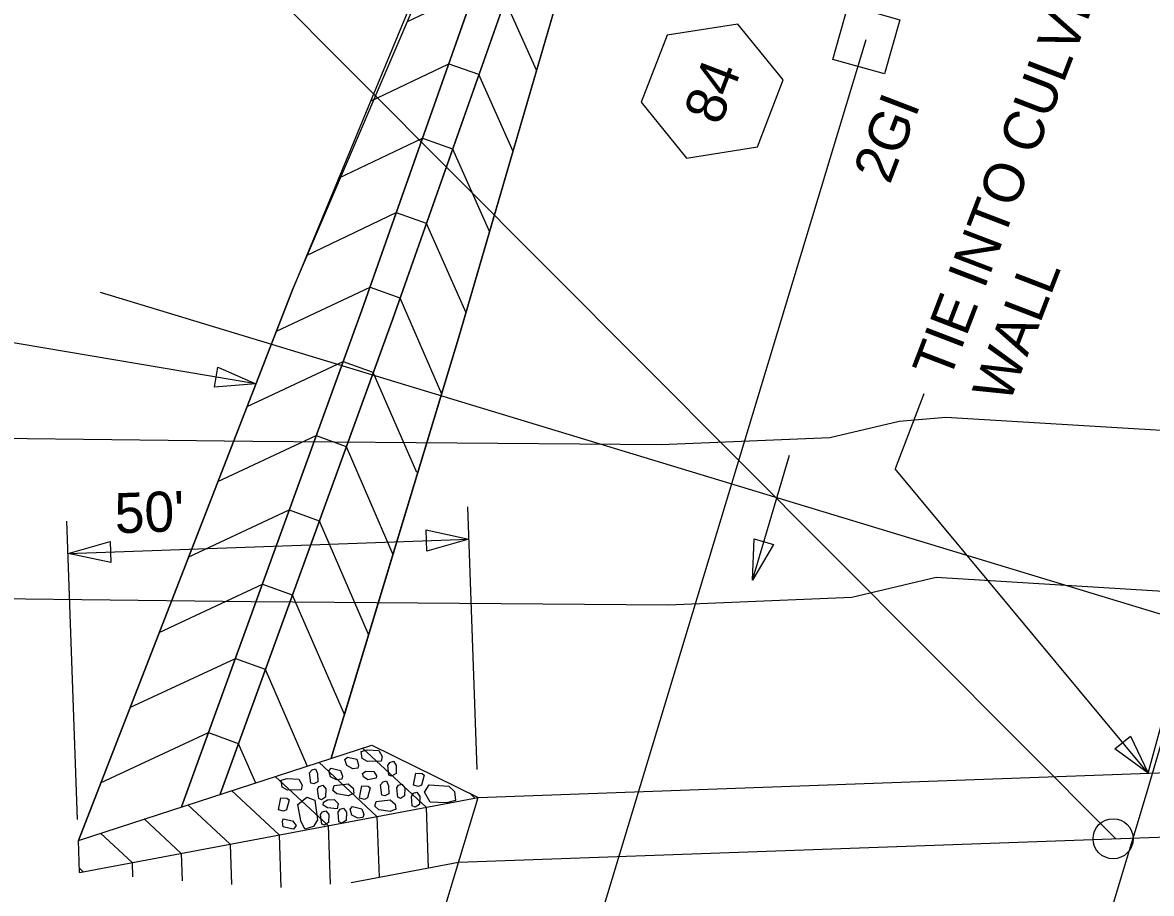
# Model space of a CAD drawing. Extents: x 2384780 to 2405432, y 547869 to 573706.
# Drawn here: x 2400102.1 to 2400242.9, y 562602.5 to 562711 of the extents above; entities that cross this region are included whole.
import ezdxf

# ---------------------------------------------------------------- set-up
doc = ezdxf.new("R2010")
doc.units = 0
for name, color, linetype in [('Old_Level_1', 7, 'Continuous'), ('Old_Level_10', 7, 'Continuous'), ('Old_Level_18', 7, 'Continuous'), ('Old_Level_19', 7, 'Continuous'), ('Old_Level_23', 7, 'Continuous'), ('Old_Level_48', 7, 'Continuous'), ('Old_Level_5', 7, 'Continuous'), ('Old_Level_63', 7, 'Continuous'), ('Prop Buffer Zone 1', 7, 'Continuous'), ('Prop Buffer Zone 2', 7, 'Continuous'), ('Prop Drainage Box Number Symbol CELL', 7, 'Continuous')]:
    doc.layers.add(name, color=color, linetype=linetype)

msp = doc.modelspace()

# ---------------------------------------------------------------- linework, layer by layer
at = {"layer": 'Old_Level_1'}
for p, q in [((2400151.78, 562525.55), (2400207.33, 562708.89)), ((2400242.48, 562617.44), (2400266.36, 562705.89)), ((2400214.49, 562664.73), (2400210.91, 562655.39)), ((2400242.48, 562617.44), (2400210.91, 562655.39)), ((2400158.82, 562617.93), (2400157.64, 562650.65)), ((2400109.01, 562611.69), (2400107.67, 562648.85)), ((2400107.82, 562644.84), (2400157.78, 562646.64)), ((2400109.1, 562609.09), (2400145.7, 562620.97)), ((2400144.52, 562620.58), (2400152.44, 562613.21)), ((2400139.07, 562618.82), (2400146.33, 562612.07)), ((2400133.63, 562617.05), (2400140.23, 562610.92)), ((2400128.19, 562615.29), (2400134.12, 562609.77)), ((2400109.25, 562605.08), (2400158.94, 562614.44)), ((2400157.91, 562614.95), (2400158.54, 562614.36)), ((2400122.75, 562613.52), (2400128.02, 562608.62)), ((2400152.44, 562613.21), (2400152.71, 562605.64)), ((2400117.31, 562611.76), (2400121.91, 562607.47)), ((2400146.33, 562612.07), (2400146.6, 562604.49)), ((2400111.86, 562609.99), (2400115.81, 562606.32)), ((2400134.12, 562609.77), (2400134.36, 562603.21)), ((2400140.23, 562610.92), (2400140.49, 562603.64)), ((2400109.25, 562605.08), (2400109.1, 562609.09)), ((2400128.02, 562608.62), (2400128.2, 562603.57)), ((2400121.91, 562607.47), (2400122.04, 562604.06)), ((2400109.23, 562605.61), (2400109.7, 562605.17)), ((2400115.81, 562606.32), (2400115.87, 562604.55)), ((2400143.1, 562603.83), (2400156.49, 562606.35))]:
    msp.add_line(p, q, dxfattribs=at)
for points in [[(2400203.16, 562706.41), (2400205.06, 562713.18), (2400211.51, 562711.36), (2400209.61, 562704.6)], [(2400240.25, 562622.09), (2400242.48, 562617.44), (2400238.33, 562620.49)]]:
    msp.add_lwpolyline(points, close=True, dxfattribs=at)
for points in [[(2400143.95, 562618.1), (2400143.3, 562618), (2400142.55, 562618.4), (2400142.33, 562619.15), (2400142.64, 562619.46), (2400143.81, 562619.19), (2400144.04, 562618.46), (2400143.95, 562618.1)], [(2400144.36, 562620.17), (2400145.11, 562620.37), (2400146.55, 562620.28), (2400146.99, 562619.55), (2400146.84, 562618.97), (2400145.15, 562618.91), (2400144.47, 562619.29), (2400144.36, 562620.17)], [(2400141.93, 562616.71), (2400141.28, 562616.62), (2400140.53, 562617.02), (2400140.31, 562617.77), (2400140.62, 562618.08), (2400141.79, 562617.8), (2400142.02, 562617.08), (2400141.93, 562616.71)], [(2400148.37, 562618.94), (2400148.72, 562618.41), (2400148.7, 562617.41), (2400148.15, 562617.09), (2400147.8, 562617.23), (2400147.69, 562618.42), (2400147.95, 562618.81), (2400148.37, 562618.94)], [(2400134.38, 562616.59), (2400135.13, 562616.78), (2400136.58, 562616.7), (2400137.01, 562615.97), (2400136.86, 562615.39), (2400135.17, 562615.33), (2400134.49, 562615.71), (2400134.38, 562616.59)], [(2400138.66, 562618.02), (2400138.92, 562617.41), (2400138.97, 562616.39), (2400138.44, 562616.14), (2400138.1, 562616.23), (2400137.91, 562617.51), (2400138.24, 562617.89), (2400138.66, 562618.02)], [(2400144.52, 562617.41), (2400144.95, 562617.69), (2400145.95, 562617.67), (2400146.28, 562617.14), (2400146.23, 562616.85), (2400145.17, 562616.63), (2400144.64, 562616.99), (2400144.52, 562617.41)], [(2400150.88, 562615.95), (2400150.95, 562616.43), (2400151.18, 562617.47), (2400151.95, 562617.41), (2400152.21, 562617.22), (2400151.88, 562615.97), (2400151.5, 562615.79), (2400150.88, 562615.95)], [(2400139.57, 562615.95), (2400139.94, 562615.49), (2400139.92, 562614.49), (2400139.41, 562614.13), (2400139.07, 562614.3), (2400138.93, 562615.47), (2400139.14, 562615.8), (2400139.57, 562615.95)], [(2400143.43, 562614.95), (2400142.76, 562614.65), (2400141.33, 562614.89), (2400140.84, 562615.32), (2400140.99, 562615.91), (2400142.72, 562616.13), (2400143.38, 562615.58), (2400143.43, 562614.95)], [(2400144.15, 562614.36), (2400144.22, 562614.84), (2400144.45, 562615.88), (2400145.21, 562615.82), (2400145.48, 562615.62), (2400145.15, 562614.37), (2400144.77, 562614.19), (2400144.15, 562614.36)], [(2400147.51, 562616.5), (2400147.77, 562615.89), (2400147.82, 562614.88), (2400147.29, 562614.62), (2400146.95, 562614.71), (2400146.76, 562616), (2400147.09, 562616.38), (2400147.51, 562616.5)], [(2400149.43, 562616.11), (2400149.81, 562615.65), (2400149.78, 562614.65), (2400149.28, 562614.29), (2400148.93, 562614.45), (2400148.79, 562615.62), (2400149.01, 562615.96), (2400149.43, 562616.11)], [(2400156.1, 562614.04), (2400155, 562613.78), (2400152.94, 562613.84), (2400152.26, 562615.11), (2400152.84, 562616.02), (2400155.3, 562615.83), (2400156.01, 562615.16), (2400156.1, 562614.04)], [(2400134.05, 562612.88), (2400134.12, 562613.35), (2400134.35, 562614.39), (2400135.11, 562614.33), (2400135.38, 562614.14), (2400135.05, 562612.89), (2400134.67, 562612.71), (2400134.05, 562612.88)], [(2400137.33, 562610.49), (2400136.84, 562611.52), (2400136.48, 562613.55), (2400137.58, 562614.47), (2400138.58, 562614.1), (2400138.91, 562611.65), (2400138.41, 562610.81), (2400137.33, 562610.49)], [(2400139.68, 562613.86), (2400140.14, 562614.14), (2400141, 562614.17), (2400141.49, 562613.66), (2400141.35, 562613.03), (2400140.14, 562613.15), (2400139.61, 562613.49), (2400139.68, 562613.86)], [(2400148.66, 562612.96), (2400147.99, 562612.67), (2400146.56, 562612.9), (2400146.07, 562613.34), (2400146.22, 562613.92), (2400147.96, 562614.15), (2400148.61, 562613.59), (2400148.66, 562612.96)], [(2400151.3, 562615.09), (2400151.66, 562614.56), (2400151.63, 562613.56), (2400151.08, 562613.24), (2400150.73, 562613.38), (2400150.62, 562614.57), (2400150.88, 562614.97), (2400151.3, 562615.09)], [(2400139.94, 562612.78), (2400140.31, 562612.32), (2400140.29, 562611.32), (2400139.79, 562610.96), (2400139.44, 562611.12), (2400139.3, 562612.29), (2400139.52, 562612.63), (2400139.94, 562612.78)], [(2400142.15, 562613.11), (2400142.51, 562612.58), (2400142.48, 562611.58), (2400141.94, 562611.25), (2400141.58, 562611.39), (2400141.48, 562612.58), (2400141.73, 562612.98), (2400142.15, 562613.11)], [(2400144.58, 562611.93), (2400143.94, 562611.84), (2400143.19, 562612.24), (2400142.97, 562612.99), (2400143.28, 562613.3), (2400144.45, 562613.02), (2400144.68, 562612.29), (2400144.58, 562611.93)], [(2400135.94, 562610.48), (2400135.5, 562610.56), (2400134.62, 562610.76), (2400134.53, 562611.41), (2400134.62, 562611.77), (2400135.79, 562611.5), (2400136.26, 562610.94), (2400135.94, 562610.48)]]:
    msp.add_lwpolyline(points, dxfattribs=at)
msp.add_circle((2400238.1, 562609.28), 2.5, dxfattribs=at)
at = {"layer": 'Old_Level_10'}
for p, q in [((2400145.7, 562620.97), (2400158.94, 562614.44)), ((2400158.94, 562614.44), (2400328.27, 562620.53)), ((2400154.03, 562598.25), (2400158.94, 562614.44)), ((2400156.49, 562606.35), (2400325.81, 562612.44))]:
    msp.add_line(p, q, dxfattribs=at)
at = {"layer": 'Old_Level_18'}
for points in [[(2400109.1, 562609.09), (2400135.79, 562677.71), (2400154.21, 562720.68), (2400180.96, 562811.96)], [(2400140.62, 562619.32), (2400156.48, 562671.67), (2400170.2, 562718.7), (2400196.06, 562808)], [(2400121.96, 562613.27), (2400144.45, 562675.18), (2400160.75, 562721.35), (2400175.36, 562770.79)], [(2400126.78, 562614.83), (2400148.29, 562674.06), (2400164.6, 562720.27), (2400179.08, 562769.7)], [(2400150.12, 562711.12), (2400158.56, 562715.16), (2400162.28, 562713.84), (2400166.21, 562705.02)], [(2400145.53, 562701.21), (2400155.28, 562705.87), (2400159, 562704.56), (2400163.28, 562694.97)], [(2400141.55, 562691.59), (2400152.01, 562696.59), (2400155.73, 562695.28), (2400160.35, 562684.93)], [(2400137.56, 562681.97), (2400148.73, 562687.31), (2400152.45, 562686), (2400157.42, 562674.88)], [(2400133.79, 562672.56), (2400145.48, 562678.02), (2400149.19, 562676.68), (2400154.38, 562664.75)], [(2400130.14, 562663.17), (2400142.12, 562668.77), (2400145.83, 562667.42), (2400151.25, 562654.98)], [(2400126.49, 562653.79), (2400138.76, 562659.52), (2400142.47, 562658.17), (2400148.32, 562644.73)], [(2400122.79, 562644.38), (2400135.4, 562650.27), (2400139.11, 562648.92), (2400145.29, 562634.72)], [(2400119.19, 562635.01), (2400132.04, 562641.02), (2400135.74, 562639.67), (2400142.26, 562624.72)], [(2400115.53, 562625.63), (2400128.68, 562631.77), (2400132.38, 562630.42), (2400137.64, 562618.35)], [(2400111.88, 562616.24), (2400125.32, 562622.52), (2400129.02, 562621.17), (2400131.17, 562616.25)]]:
    msp.add_lwpolyline(points, dxfattribs=at)
at = {"layer": 'Old_Level_19'}
msp.add_arc((2395691.88, 563975.57), 4749.45, 337.00198, 344.52777, dxfattribs=at)
at = {"layer": 'Old_Level_23'}
for points in [[(2400152.46, 562647.77), (2400157.78, 562646.64), (2400152.55, 562645.13)], [(2400113.14, 562643.71), (2400107.82, 562644.84), (2400113.05, 562646.35)]]:
    msp.add_lwpolyline(points, close=True, dxfattribs=at)
at = {"layer": 'Old_Level_48'}
for p, q in [((2400154.59, 562723.08), (2400135.79, 562677.71)), ((2400154.59, 562723.08), (2400135.79, 562677.71)), ((2400160.75, 562721.35), (2400144.45, 562675.18)), ((2400160.75, 562721.35), (2400144.45, 562675.18)), ((2400164.6, 562720.27), (2400148.29, 562674.06)), ((2400164.6, 562720.27), (2400148.29, 562674.06)), ((2400170.2, 562718.7), (2400156.48, 562671.67)), ((2400170.2, 562718.7), (2400156.48, 562671.67)), ((2400135.79, 562677.71), (2400109.1, 562609.09)), ((2400144.45, 562675.18), (2400121.96, 562613.27)), ((2400144.45, 562675.18), (2400127.75, 562629.2)), ((2400148.29, 562674.06), (2400126.78, 562614.83)), ((2400148.29, 562674.06), (2400131.57, 562628.04)), ((2400156.48, 562671.67), (2400140.62, 562619.32)), ((2400156.48, 562671.67), (2400142.28, 562624.79))]:
    msp.add_line(p, q, dxfattribs=at)
at = {"layer": 'Old_Level_5'}
for p, q in [((2400131.23, 562665.98), (2400021.37, 562684.48)), ((2400193.13, 562641.51), (2400197.77, 562657.08))]:
    msp.add_line(p, q, dxfattribs=at)
for points in [[(2400126.51, 562668.04), (2400131.23, 562665.98), (2400126.09, 562665.58)], [(2400195.75, 562645.95), (2400193.13, 562641.51), (2400193.36, 562646.66)]]:
    msp.add_lwpolyline(points, close=True, dxfattribs=at)
at = {"layer": 'Old_Level_63'}
msp.add_line((2400325.81, 562612.44), (2400111.87, 562677.35), dxfattribs=at)
msp.add_lwpolyline([(2400238.44, 562609.29), (2399506.43, 563343.62), (2399267.9, 563319.69)], dxfattribs=at)
msp.add_circle((2400238.44, 562609.29), 187.94, dxfattribs=at)
at = {"layer": 'Prop Buffer Zone 1'}
msp.add_line((2400130.63, 562638.85), (2400182.59, 562638.43), dxfattribs=at)
for points in [[(2400182.59, 562638.43), (2400205.52, 562639.39), (2400216.02, 562641.88)], [(2400216.02, 562641.88), (2400248.39, 562639.91)], [(2400081.36, 562639.42), (2400130.63, 562638.85)]]:
    msp.add_lwpolyline(points, dxfattribs=at)
at = {"layer": 'Prop Buffer Zone 2'}
for p, q in [((2400211.41, 562661.34), (2400217.23, 562661.84)), ((2400130.86, 562658.85), (2400181.75, 562658.41))]:
    msp.add_line(p, q, dxfattribs=at)
for points in [[(2400217.23, 562661.84), (2400249.6, 562659.88)], [(2400181.75, 562658.41), (2400202.77, 562659.29), (2400211.41, 562661.34)], [(2400081.59, 562659.42), (2400130.86, 562658.85)]]:
    msp.add_lwpolyline(points, dxfattribs=at)
at = {"layer": 'Prop Drainage Box Number Symbol CELL'}
msp.add_lwpolyline([(2400191.33, 562710.81), (2400182.49, 562709.41), (2400179.28, 562701.06), (2400184.91, 562694.1), (2400193.75, 562695.5), (2400196.96, 562703.86)], close=True, dxfattribs=at)

# ---------------------------------------------------------------- texts
at = {"layer": 'Old_Level_1'}
for s, rotation, p in [('TIE INTO CULVERT', 69, (2400217.64, 562666.22)), ('2GI', 68.9999, (2400210.25, 562690.72)), ('WALL', 69, (2400225.11, 562663.35)), ("50'", 2.0599, (2400113.71, 562647.34))]:
    msp.add_text(s, height=5, rotation=rotation, dxfattribs=at).set_placement(p)
at = {"layer": 'Prop Drainage Box Number Symbol CELL'}
msp.add_text('84', height=5, rotation=68.9999, dxfattribs=at).set_placement((2400189.1, 562698.04))

doc.saveas('drawing.dxf')
